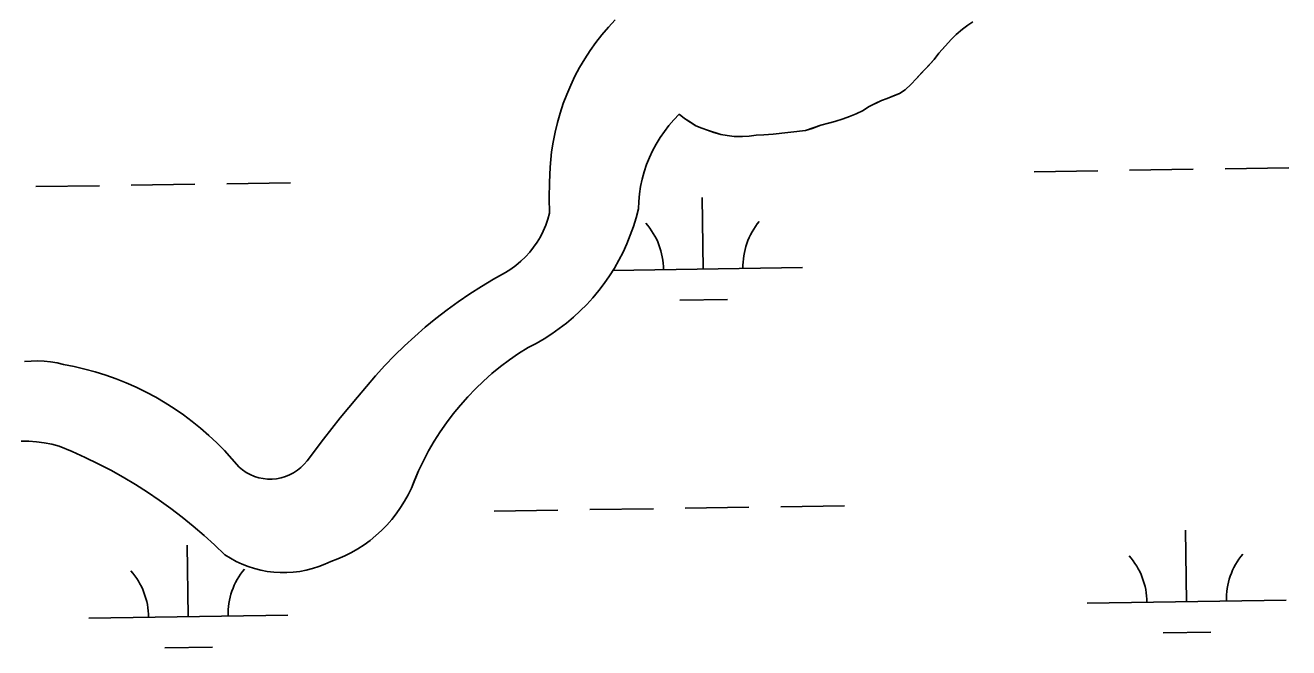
# Model space of a CAD drawing. Extents: x 3807117 to 3845308, y 337856 to 363736.
# Drawn here: x 3841936 to 3842571, y 344137 to 344450 of the extents above; entities that cross this region are included whole.
import ezdxf

# ---------------------------------------------------------------- set-up
doc = ezdxf.new("R2010")
doc.units = 0
doc.layers.add('V-TOPO-SHOR', color=7, linetype='Continuous')
doc.layers.add('V-WETL-SWMP', color=7, linetype='Continuous')

msp = doc.modelspace()

# ---------------------------------------------------------------- linework, layer by layer
at = {"layer": 'V-TOPO-SHOR'}
for points in [[(3842232.44, 344452.83), (3842229.06, 344449.16), (3842225.83, 344445.35), (3842222.77, 344441.4), (3842219.87, 344437.34), (3842217.15, 344433.15), (3842214.62, 344428.84), (3842212.26, 344424.44), (3842210.1, 344419.94), (3842208.13, 344415.35), (3842206.35, 344410.68), (3842204.77, 344405.95), (3842203.4, 344401.15), (3842202.23, 344396.29), (3842201.27, 344391.39), (3842200.51, 344386.45), (3842199.83, 344378.77), (3842199.42, 344371.08), (3842199.27, 344363.37), (3842199.38, 344355.66), (3842198.56, 344352.6), (3842197.54, 344349.59), (3842196.31, 344346.66), (3842194.89, 344343.82), (3842193.27, 344341.09), (3842191.47, 344338.48), (3842189.49, 344335.99), (3842187.35, 344333.65), (3842185.05, 344331.46), (3842182.61, 344329.43), (3842180.03, 344327.57), (3842177.33, 344325.9), (3842171.24, 344322.47), (3842165.24, 344318.85), (3842159.36, 344315.07), (3842153.58, 344311.12), (3842147.93, 344307.01), (3842142.39, 344302.73), (3842136.98, 344298.29), (3842131.7, 344293.71), (3842126.55, 344288.97), (3842121.54, 344284.08), (3842116.68, 344279.05), (3842111.97, 344273.88), (3842107.4, 344268.58), (3842102.99, 344263.15), (3842094.25, 344252.73), (3842085.77, 344242.1), (3842077.56, 344231.25), (3842076.11, 344229.5), (3842074.5, 344227.9), (3842072.73, 344226.47), (3842070.83, 344225.21), (3842068.82, 344224.15), (3842066.71, 344223.29), (3842064.54, 344222.64), (3842062.3, 344222.21), (3842060.04, 344222), (3842057.76, 344222.01), (3842055.5, 344222.24)], [(3842412.31, 344451.82), (3842409.72, 344450.07), (3842407.14, 344448.13), (3842403.95, 344445.4), (3842401.56, 344443.06), (3842398.56, 344439.74), (3842395.17, 344436.03), (3842392.77, 344432.91), (3842389.57, 344429.39), (3842386.58, 344426.27), (3842383.78, 344423.14), (3842381.19, 344420.41), (3842378.2, 344417.68), (3842375.42, 344415.74), (3842372.45, 344414.59), (3842369.27, 344413.25), (3842366.31, 344412.29), (3842363.53, 344410.94), (3842359.76, 344409.01)], [(3842244.29, 344361.54), (3842244.67, 344365.32), (3842245.26, 344369.08), (3842246.06, 344372.79), (3842247.06, 344376.45), (3842248.27, 344380.05), (3842249.68, 344383.58), (3842251.28, 344387.02), (3842253.07, 344390.37), (3842255.04, 344393.61), (3842257.2, 344396.74), (3842259.52, 344399.74), (3842262.01, 344402.61), (3842264.66, 344405.34)], [(3842311.88, 344395.34), (3842307.14, 344395), (3842303.39, 344394.85), (3842299.84, 344394.29), (3842296.48, 344394.13), (3842292.34, 344394.18), (3842288.79, 344394.61), (3842285.65, 344395.24), (3842282.11, 344396.27), (3842278.96, 344397.29), (3842276.02, 344398.31), (3842273.07, 344399.52), (3842270.33, 344401.33), (3842267.39, 344403.14), (3842264.66, 344405.34)], [(3842359.76, 344409.01), (3842357.18, 344407.27), (3842353.61, 344405.53), (3842350.24, 344404.19), (3842347.07, 344403.04), (3842342.92, 344401.7), (3842339.75, 344400.95), (3842335.79, 344399.81), (3842331.44, 344398.28), (3842328.07, 344397.14), (3842311.88, 344395.34)], [(3842138.7, 344236.16), (3842141.52, 344241.01), (3842144.52, 344245.74), (3842147.71, 344250.35), (3842151.09, 344254.82), (3842154.64, 344259.16), (3842158.36, 344263.35), (3842162.25, 344267.39), (3842166.29, 344271.27), (3842170.49, 344274.99), (3842174.83, 344278.53), (3842179.31, 344281.9), (3842183.93, 344285.08), (3842188.66, 344288.08), (3842192.75, 344290.2), (3842196.73, 344292.5), (3842200.61, 344294.97), (3842204.38, 344297.62), (3842208.02, 344300.42), (3842211.54, 344303.38), (3842214.92, 344306.5), (3842218.17, 344309.76), (3842221.26, 344313.16), (3842224.21, 344316.7), (3842226.99, 344320.36), (3842229.61, 344324.14), (3842232.06, 344328.03), (3842234.34, 344332.03), (3842236.44, 344336.12), (3842238.36, 344340.3), (3842240.09, 344344.57), (3842241.63, 344348.9), (3842242.98, 344353.3), (3842244.13, 344357.75), (3842244.29, 344361.54)], [(3842055.5, 344222.24), (3842053.27, 344222.7), (3842051.1, 344223.38), (3842049, 344224.26), (3842047, 344225.35), (3842045.12, 344226.62), (3842043.37, 344228.08), (3842039.81, 344232.26), (3842036.09, 344236.31), (3842032.23, 344240.21), (3842028.22, 344243.97), (3842024.07, 344247.57), (3842019.79, 344251.02), (3842015.39, 344254.3), (3842010.86, 344257.42), (3842006.22, 344260.37), (3842001.48, 344263.14), (3841996.63, 344265.73), (3841991.69, 344268.13), (3841986.67, 344270.35), (3841981.56, 344272.39), (3841976.39, 344274.22), (3841971.14, 344275.86), (3841965.84, 344277.31), (3841960.49, 344278.56), (3841955.1, 344279.6), (3841951.91, 344280.36), (3841948.68, 344280.91), (3841945.42, 344281.26), (3841942.15, 344281.4), (3841938.88, 344281.34), (3841935.61, 344281.07)], [(3841933.92, 344241.11), (3841937.77, 344241.01), (3841941.61, 344240.7), (3841945.44, 344240.19), (3841949.22, 344239.48), (3841952.97, 344238.58), (3841959.58, 344235.82), (3841966.11, 344232.88), (3841972.56, 344229.75), (3841978.91, 344226.44), (3841985.16, 344222.95), (3841991.31, 344219.28), (3841997.36, 344215.44), (3842003.29, 344211.42), (3842009.11, 344207.24), (3842014.8, 344202.9), (3842020.37, 344198.39), (3842025.81, 344193.73), (3842031.11, 344188.91), (3842036.27, 344183.95), (3842039.06, 344182.2), (3842041.95, 344180.63), (3842044.94, 344179.25), (3842048, 344178.05), (3842051.13, 344177.04), (3842054.32, 344176.23), (3842057.55, 344175.61), (3842060.82, 344175.21), (3842064.1, 344175), (3842067.39, 344174.99), (3842070.67, 344175.2), (3842073.94, 344175.6), (3842077.17, 344176.21), (3842080.36, 344177.01), (3842083.49, 344178.02), (3842086.56, 344179.21), (3842089.54, 344180.59), (3842093.07, 344181.9), (3842096.51, 344183.4), (3842099.87, 344185.09), (3842103.13, 344186.95), (3842106.29, 344188.99), (3842109.32, 344191.21), (3842112.23, 344193.58), (3842115.01, 344196.11), (3842117.64, 344198.8), (3842120.12, 344201.62), (3842122.44, 344204.57), (3842124.6, 344207.65), (3842126.59, 344210.84), (3842128.39, 344214.13), (3842130.02, 344217.52), (3842131.45, 344221), (3842133.67, 344226.15), (3842136.08, 344231.2), (3842138.7, 344236.16)]]:
    msp.add_lwpolyline(points, dxfattribs=at)
at = {"layer": 'V-WETL-SWMP'}
for p, q in [((3842225.83, 344445.35), (3842229.06, 344449.16)), ((3842229.06, 344449.16), (3842232.44, 344452.83)), ((3842407.14, 344448.13), (3842403.95, 344445.4)), ((3842409.72, 344450.07), (3842407.14, 344448.13)), ((3842222.77, 344441.41), (3842225.83, 344445.35)), ((3842401.56, 344443.06), (3842395.17, 344436.03)), ((3842403.95, 344445.4), (3842401.56, 344443.06)), ((3842217.16, 344433.15), (3842219.87, 344437.33)), ((3842219.87, 344437.33), (3842222.77, 344441.41)), ((3842395.17, 344436.03), (3842392.77, 344432.91)), ((3842212.26, 344424.44), (3842214.62, 344428.84)), ((3842214.62, 344428.84), (3842217.16, 344433.15)), ((3842392.77, 344432.91), (3842383.78, 344423.14)), ((3842210.1, 344419.94), (3842212.26, 344424.44)), ((3842383.78, 344423.14), (3842381.19, 344420.41)), ((3842208.13, 344415.35), (3842210.1, 344419.94)), ((3842378.2, 344417.68), (3842375.42, 344415.74)), ((3842381.19, 344420.41), (3842378.2, 344417.68)), ((3842204.77, 344405.95), (3842206.35, 344410.68)), ((3842206.35, 344410.68), (3842208.13, 344415.35)), ((3842366.31, 344412.29), (3842359.76, 344409.01)), ((3842369.28, 344413.25), (3842366.31, 344412.29)), ((3842375.42, 344415.74), (3842369.28, 344413.25)), ((3842203.4, 344401.14), (3842204.77, 344405.95)), ((3842264.66, 344405.34), (3842262.01, 344402.61)), ((3842267.39, 344403.14), (3842264.66, 344405.34)), ((3842350.24, 344404.19), (3842347.07, 344403.04)), ((3842353.61, 344405.53), (3842350.24, 344404.19)), ((3842357.18, 344407.27), (3842353.61, 344405.53)), ((3842359.76, 344409.01), (3842357.18, 344407.27)), ((3842202.23, 344396.29), (3842203.4, 344401.14)), ((3842259.52, 344399.74), (3842257.2, 344396.74)), ((3842262.01, 344402.61), (3842259.52, 344399.74)), ((3842273.07, 344399.52), (3842267.39, 344403.14)), ((3842276.02, 344398.31), (3842273.07, 344399.52)), ((3842278.96, 344397.29), (3842276.02, 344398.31)), ((3842285.65, 344395.24), (3842278.96, 344397.29)), ((3842328.07, 344397.14), (3842311.88, 344395.34)), ((3842335.79, 344399.81), (3842328.07, 344397.14)), ((3842339.75, 344400.95), (3842335.79, 344399.81)), ((3842342.92, 344401.7), (3842339.75, 344400.95)), ((3842347.07, 344403.04), (3842342.92, 344401.7)), ((3842200.51, 344386.45), (3842201.27, 344391.39)), ((3842201.27, 344391.39), (3842202.23, 344396.29)), ((3842255.05, 344393.61), (3842253.07, 344390.37)), ((3842257.2, 344396.74), (3842255.05, 344393.61)), ((3842288.8, 344394.61), (3842285.65, 344395.24)), ((3842292.34, 344394.18), (3842288.8, 344394.61)), ((3842296.48, 344394.13), (3842292.34, 344394.18)), ((3842299.84, 344394.29), (3842296.48, 344394.13)), ((3842303.39, 344394.85), (3842299.84, 344394.29)), ((3842307.14, 344395), (3842303.39, 344394.85)), ((3842311.88, 344395.34), (3842307.14, 344395)), ((3842199.83, 344378.78), (3842200.51, 344386.45)), ((3842251.28, 344387.02), (3842249.68, 344383.58)), ((3842253.07, 344390.37), (3842251.28, 344387.02)), ((3842199.42, 344371.08), (3842199.83, 344378.78)), ((3842248.27, 344380.05), (3842247.06, 344376.45)), ((3842249.68, 344383.58), (3842248.27, 344380.05)), ((3842539.07, 344377.94), (3842571.06, 344378.42)), ((3842246.06, 344372.79), (3842245.26, 344369.08)), ((3842247.06, 344376.45), (3842246.06, 344372.79)), ((3842443.08, 344376.5), (3842475.08, 344376.98)), ((3842491.07, 344377.22), (3842523.07, 344377.7)), ((3841941.23, 344368.99), (3841973.22, 344369.46)), ((3841989.22, 344369.7), (3842021.22, 344370.18)), ((3842037.22, 344370.42), (3842069.21, 344370.9)), ((3842199.27, 344363.37), (3842199.42, 344371.08)), ((3842244.67, 344365.32), (3842244.29, 344361.55)), ((3842245.26, 344369.08), (3842244.67, 344365.32)), ((3842199.38, 344355.67), (3842199.27, 344363.37)), ((3842244.29, 344361.55), (3842244.13, 344357.75)), ((3842276.73, 344327.58), (3842276.19, 344363.57)), ((3842197.54, 344349.59), (3842198.56, 344352.6)), ((3842198.56, 344352.6), (3842199.38, 344355.67)), ((3842242.98, 344353.3), (3842241.63, 344348.9)), ((3842244.13, 344357.75), (3842242.98, 344353.3)), ((3842194.89, 344343.82), (3842196.31, 344346.66)), ((3842196.31, 344346.66), (3842197.54, 344349.59)), ((3842241.63, 344348.9), (3842240.09, 344344.57)), ((3842191.47, 344338.48), (3842193.27, 344341.09)), ((3842193.27, 344341.09), (3842194.89, 344343.82)), ((3842238.36, 344340.3), (3842236.44, 344336.12)), ((3842240.09, 344344.57), (3842238.36, 344340.3)), ((3842185.05, 344331.46), (3842187.35, 344333.65)), ((3842187.35, 344333.65), (3842189.49, 344335.99)), ((3842189.49, 344335.99), (3842191.47, 344338.48)), ((3842236.44, 344336.12), (3842234.34, 344332.03)), ((3842177.33, 344325.9), (3842180.03, 344327.57)), ((3842180.03, 344327.57), (3842182.61, 344329.43)), ((3842182.61, 344329.43), (3842185.05, 344331.46)), ((3842232.06, 344328.03), (3842229.61, 344324.14)), ((3842231.35, 344326.9), (3842326.72, 344328.33)), ((3842234.34, 344332.03), (3842232.06, 344328.03)), ((3842165.24, 344318.85), (3842171.24, 344322.46)), ((3842171.24, 344322.46), (3842177.33, 344325.9)), ((3842229.61, 344324.14), (3842226.99, 344320.36)), ((3842153.58, 344311.12), (3842159.36, 344315.07)), ((3842159.36, 344315.07), (3842165.24, 344318.85)), ((3842224.21, 344316.7), (3842221.26, 344313.16)), ((3842226.99, 344320.36), (3842224.21, 344316.7)), ((3842147.93, 344307.01), (3842153.58, 344311.12)), ((3842218.17, 344309.76), (3842214.92, 344306.5)), ((3842221.26, 344313.16), (3842218.17, 344309.76)), ((3842264.96, 344311.97), (3842288.96, 344312.33)), ((3842136.98, 344298.29), (3842142.39, 344302.73)), ((3842142.39, 344302.73), (3842147.93, 344307.01)), ((3842211.54, 344303.38), (3842208.02, 344300.42)), ((3842214.92, 344306.5), (3842211.54, 344303.38)), ((3842131.7, 344293.71), (3842136.98, 344298.29)), ((3842204.37, 344297.62), (3842200.61, 344294.98)), ((3842208.02, 344300.42), (3842204.37, 344297.62)), ((3842126.55, 344288.97), (3842131.7, 344293.71)), ((3842192.75, 344290.2), (3842188.66, 344288.08)), ((3842196.73, 344292.5), (3842192.75, 344290.2)), ((3842200.61, 344294.98), (3842196.73, 344292.5)), ((3842116.68, 344279.05), (3842121.55, 344284.08)), ((3842121.55, 344284.08), (3842126.55, 344288.97)), ((3842183.93, 344285.08), (3842179.31, 344281.9)), ((3842188.66, 344288.08), (3842183.93, 344285.08)), ((3841935.61, 344281.07), (3841938.88, 344281.34)), ((3841938.88, 344281.34), (3841942.15, 344281.4)), ((3841942.15, 344281.4), (3841945.42, 344281.26)), ((3841945.42, 344281.26), (3841948.68, 344280.91)), ((3841948.68, 344280.91), (3841951.91, 344280.36)), ((3841951.91, 344280.36), (3841955.1, 344279.6)), ((3841955.1, 344279.6), (3841960.49, 344278.56)), ((3841960.49, 344278.56), (3841965.84, 344277.31)), ((3841965.84, 344277.31), (3841971.14, 344275.87)), ((3842111.97, 344273.88), (3842116.68, 344279.05)), ((3842174.83, 344278.53), (3842170.49, 344274.99)), ((3842179.31, 344281.9), (3842174.83, 344278.53)), ((3841971.14, 344275.87), (3841976.39, 344274.22)), ((3841976.39, 344274.22), (3841981.56, 344272.38)), ((3841981.56, 344272.38), (3841986.67, 344270.35)), ((3841986.67, 344270.35), (3841991.69, 344268.13)), ((3842107.4, 344268.58), (3842111.97, 344273.88)), ((3842166.29, 344271.27), (3842162.25, 344267.39)), ((3842170.49, 344274.99), (3842166.29, 344271.27)), ((3841991.69, 344268.13), (3841996.63, 344265.73)), ((3841996.63, 344265.73), (3842001.48, 344263.14)), ((3842102.99, 344263.15), (3842107.4, 344268.58)), ((3842162.25, 344267.39), (3842158.36, 344263.35)), ((3842001.48, 344263.14), (3842006.22, 344260.37)), ((3842006.22, 344260.37), (3842010.86, 344257.42)), ((3842010.86, 344257.42), (3842015.39, 344254.3)), ((3842094.25, 344252.73), (3842102.99, 344263.15)), ((3842154.64, 344259.16), (3842151.09, 344254.82)), ((3842158.36, 344263.35), (3842154.64, 344259.16)), ((3842015.39, 344254.3), (3842019.79, 344251.02)), ((3842019.79, 344251.02), (3842024.07, 344247.57)), ((3842085.77, 344242.1), (3842094.25, 344252.73)), ((3842151.09, 344254.82), (3842147.71, 344250.35)), ((3842024.07, 344247.57), (3842028.22, 344243.97)), ((3842144.52, 344245.74), (3842141.52, 344241.01)), ((3842147.71, 344250.35), (3842144.52, 344245.74)), ((3841937.77, 344241.01), (3841933.92, 344241.11)), ((3841941.62, 344240.7), (3841937.77, 344241.01)), ((3841945.44, 344240.19), (3841941.62, 344240.7)), ((3841949.22, 344239.48), (3841945.44, 344240.19)), ((3841952.97, 344238.58), (3841949.22, 344239.48)), ((3841959.58, 344235.82), (3841952.97, 344238.58)), ((3842028.22, 344243.97), (3842032.23, 344240.21)), ((3842032.23, 344240.21), (3842036.09, 344236.31)), ((3842077.56, 344231.25), (3842085.77, 344242.1)), ((3842141.52, 344241.01), (3842138.7, 344236.16)), ((3841966.11, 344232.88), (3841959.58, 344235.82)), ((3841972.56, 344229.75), (3841966.11, 344232.88)), ((3842036.09, 344236.31), (3842039.81, 344232.26)), ((3842039.81, 344232.26), (3842043.37, 344228.08)), ((3842138.7, 344236.16), (3842136.08, 344231.2)), ((3841978.91, 344226.44), (3841972.56, 344229.75)), ((3841985.16, 344222.95), (3841978.91, 344226.44)), ((3842043.37, 344228.08), (3842045.12, 344226.62)), ((3842045.12, 344226.62), (3842047, 344225.35)), ((3842070.83, 344225.21), (3842072.73, 344226.46)), ((3842072.73, 344226.46), (3842074.5, 344227.9)), ((3842074.5, 344227.9), (3842076.11, 344229.5)), ((3842076.11, 344229.5), (3842077.56, 344231.25)), ((3842133.67, 344226.15), (3842130.02, 344217.52)), ((3842136.08, 344231.2), (3842133.67, 344226.15)), ((3841991.32, 344219.28), (3841985.16, 344222.95)), ((3841997.36, 344215.44), (3841991.32, 344219.28)), ((3842047, 344225.35), (3842049, 344224.26)), ((3842049, 344224.26), (3842051.1, 344223.38)), ((3842051.1, 344223.38), (3842053.27, 344222.7)), ((3842053.27, 344222.7), (3842055.5, 344222.24)), ((3842055.5, 344222.24), (3842057.76, 344222.01)), ((3842057.76, 344222.01), (3842060.04, 344222)), ((3842060.04, 344222), (3842062.3, 344222.21)), ((3842062.3, 344222.21), (3842064.54, 344222.64)), ((3842064.54, 344222.64), (3842066.72, 344223.29)), ((3842066.72, 344223.29), (3842068.82, 344224.15)), ((3842068.82, 344224.15), (3842070.83, 344225.21)), ((3842003.29, 344211.43), (3841997.36, 344215.44)), ((3842128.39, 344214.13), (3842126.59, 344210.84)), ((3842130.02, 344217.52), (3842128.39, 344214.13)), ((3842009.11, 344207.25), (3842003.29, 344211.43)), ((3842014.8, 344202.9), (3842009.11, 344207.25)), ((3842124.6, 344207.65), (3842122.45, 344204.57)), ((3842126.59, 344210.84), (3842124.6, 344207.65)), ((3842219.69, 344206.64), (3842251.69, 344207.12)), ((3842267.68, 344207.36), (3842299.68, 344207.84)), ((3842315.68, 344208.08), (3842347.68, 344208.55)), ((3842020.37, 344198.39), (3842014.8, 344202.9)), ((3842120.12, 344201.62), (3842117.64, 344198.8)), ((3842122.45, 344204.57), (3842120.12, 344201.62)), ((3842171.7, 344205.92), (3842203.69, 344206.4)), ((3842025.81, 344193.73), (3842020.37, 344198.39)), ((3842115.01, 344196.12), (3842112.23, 344193.58)), ((3842117.64, 344198.8), (3842115.01, 344196.12)), ((3842519.73, 344160.39), (3842519.19, 344196.38)), ((3842017.88, 344152.87), (3842017.34, 344188.86)), ((3842031.11, 344188.91), (3842025.81, 344193.73)), ((3842036.27, 344183.95), (3842031.11, 344188.91)), ((3842106.29, 344188.99), (3842103.13, 344186.95)), ((3842109.32, 344191.21), (3842106.29, 344188.99)), ((3842112.23, 344193.58), (3842109.32, 344191.21)), ((3842039.06, 344182.2), (3842036.27, 344183.95)), ((3842041.95, 344180.63), (3842039.06, 344182.2)), ((3842093.07, 344181.9), (3842089.54, 344180.59)), ((3842096.51, 344183.4), (3842093.07, 344181.9)), ((3842099.87, 344185.08), (3842096.51, 344183.4)), ((3842103.13, 344186.95), (3842099.87, 344185.08)), ((3842044.94, 344179.25), (3842041.95, 344180.63)), ((3842048, 344178.05), (3842044.94, 344179.25)), ((3842051.13, 344177.04), (3842048, 344178.05)), ((3842054.32, 344176.23), (3842051.13, 344177.04)), ((3842057.55, 344175.62), (3842054.32, 344176.23)), ((3842060.82, 344175.21), (3842057.55, 344175.62)), ((3842064.1, 344175), (3842060.82, 344175.21)), ((3842067.39, 344175), (3842064.1, 344175)), ((3842070.67, 344175.2), (3842067.39, 344175)), ((3842073.94, 344175.6), (3842070.67, 344175.2)), ((3842077.17, 344176.21), (3842073.94, 344175.6)), ((3842080.36, 344177.01), (3842077.17, 344176.21)), ((3842083.49, 344178.02), (3842080.36, 344177.01)), ((3842086.56, 344179.21), (3842083.49, 344178.02)), ((3842089.54, 344180.59), (3842086.56, 344179.21)), ((3842469.74, 344159.64), (3842569.73, 344161.13)), ((3841967.89, 344152.12), (3842067.88, 344153.62)), ((3842507.97, 344144.78), (3842531.96, 344145.14)), ((3842006.11, 344137.26), (3842030.11, 344137.62))]:
    msp.add_line(p, q, dxfattribs=at)
for centre, start, end in [((3842221.49, 344327.22), 0.08653, 41.63019), ((3842331.96, 344328.88), 140.08653, 181.63019), ((3842464.49, 344160.03), 0.08653, 41.63019), ((3842574.96, 344161.69), 140.08653, 181.63019), ((3841962.64, 344152.51), 0.08653, 41.63019), ((3842073.11, 344154.17), 140.08653, 181.63019)]:
    msp.add_arc(centre, 35.25, start, end, dxfattribs=at)

doc.saveas('drawing.dxf')
